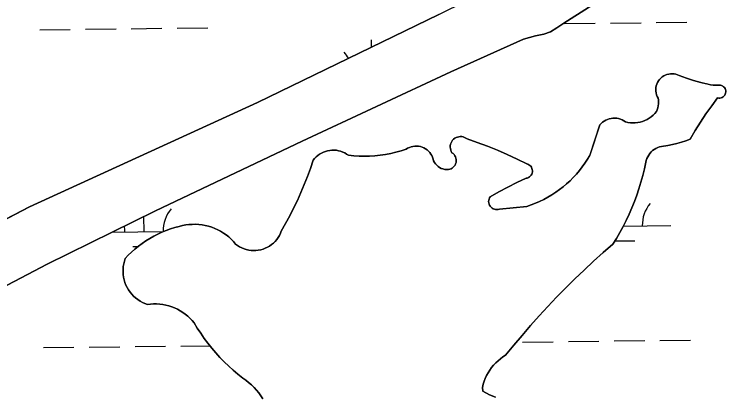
# Model space of a CAD drawing. Extents: x 3684037 to 3722149, y 433263 to 459021.
# Drawn here: x 3710631 to 3711390, y 455350 to 455749 of the extents above; entities that cross this region are included whole.
import ezdxf

# ---------------------------------------------------------------- set-up
doc = ezdxf.new("R2010")
doc.units = 0
doc.layers.add('V-TOPO-SHOR', color=7, linetype='Continuous')
doc.layers.add('V-WETL-SWMP', color=7, linetype='Continuous')

msp = doc.modelspace()

# ---------------------------------------------------------------- linework, layer by layer
at = {"layer": 'V-TOPO-SHOR'}
for points in [[(3710450.65, 455445.86), (3710646.39, 455547.98), (3710885.11, 455657.22), (3711075.21, 455749.22), (3711305.5, 455863.24), (3711424.28, 455922.96), (3711562.68, 455988.83), (3711691.26, 456050.98), (3711847.15, 456123.85), (3712055.27, 456230.92), (3712260.3, 456328.68), (3712465.79, 456428.98), (3712564.91, 456478.33), (3712595.69, 456494.52), (3712608.89, 456498.18), (3712615.71, 456499.8), (3712623.81, 456502.67), (3712628.5, 456504.32)], [(3710464.34, 455383.06), (3710664.73, 455488.13), (3710778.4, 455543.9), (3710932.02, 455616.58), (3711087.61, 455689.24), (3711163.68, 455723.25), (3711176.17, 455727.06), (3711185.1, 455728.65), (3711192.06, 455731.25), (3711198.47, 455735.28), (3711205.89, 455740.14), (3711231.83, 455756.66), (3711306.69, 455795.92), (3711362.41, 455819.57), (3711377.2, 455826.33), (3711445.08, 455861.57), (3711581.36, 455927.11), (3711741.84, 456006.64), (3711846.5, 456054.31), (3711942.35, 456098.27), (3712061.17, 456158.78), (3712226.93, 456241.64), (3712335.2, 456295.49), (3712625.58, 456434.53)], [(3711285.92, 455636.66), (3711288.41, 455637.37), (3711290.83, 455638.29), (3711293.17, 455639.4), (3711295.41, 455640.7), (3711297.54, 455642.18), (3711299.53, 455643.84), (3711301.38, 455645.66), (3711303.07, 455647.62), (3711303.89, 455649.54), (3711304.51, 455651.52), (3711304.94, 455653.56), (3711305.17, 455655.63), (3711305.21, 455657.72), (3711305.04, 455659.79), (3711304.67, 455661.85), (3711303.8, 455663.52), (3711303.12, 455665.28), (3711302.64, 455667.1), (3711302.38, 455668.97), (3711302.32, 455670.86), (3711302.47, 455672.74), (3711302.83, 455674.59), (3711303.41, 455676.39), (3711304.17, 455678.11), (3711305.13, 455679.74), (3711306.26, 455681.24), (3711307.55, 455682.62), (3711309, 455683.84), (3711310.56, 455684.88), (3711312.24, 455685.75), (3711314, 455686.42), (3711315.83, 455686.89), (3711317.7, 455687.16), (3711319.58, 455687.21), (3711321.46, 455687.04), (3711323.31, 455686.67), (3711325.11, 455686.1), (3711326.83, 455685.32), (3711334.28, 455682.69), (3711341.82, 455680.31), (3711349.43, 455678.2), (3711357.12, 455676.35), (3711359.73, 455675.73), (3711362.38, 455675.34), (3711365.06, 455675.16), (3711367.74, 455675.21), (3711368.94, 455675.29), (3711370.13, 455675.17), (3711371.28, 455674.83), (3711372.35, 455674.29), (3711373.32, 455673.58), (3711374.14, 455672.7), (3711374.79, 455671.69), (3711375.25, 455670.58), (3711375.51, 455669.41), (3711375.55, 455668.21), (3711375.39, 455667.03), (3711375.01, 455665.88), (3711374.44, 455664.83), (3711373.69, 455663.89), (3711372.79, 455663.1), (3711371.76, 455662.48), (3711370.64, 455662.06), (3711369.46, 455661.84), (3711368.26, 455661.84), (3711367.07, 455662.04), (3711360.85, 455653.71), (3711354.85, 455645.21), (3711349.06, 455636.56), (3711343.51, 455627.77), (3711338.19, 455618.83), (3711333.7, 455617.04), (3711329.13, 455615.49), (3711324.48, 455614.16), (3711319.78, 455613.06), (3711315.03, 455612.2), (3711310.24, 455611.57), (3711308.2, 455611.24), (3711306.21, 455610.71), (3711304.27, 455609.99), (3711302.41, 455609.09), (3711300.66, 455608.01), (3711299.01, 455606.77), (3711297.49, 455605.37), (3711296.12, 455603.83), (3711294.9, 455602.17), (3711293.85, 455600.39), (3711292.98, 455598.52), (3711292.29, 455596.57), (3711291.8, 455594.57), (3711290.32, 455587.57), (3711288.64, 455580.63)], [(3711090.48, 455618.7), (3711091.69, 455619.66), (3711093.03, 455620.44), (3711094.46, 455621.01), (3711095.96, 455621.39), (3711097.5, 455621.54), (3711099.04, 455621.47), (3711100.56, 455621.19), (3711102.02, 455620.69), (3711103.4, 455619.99), (3711104.67, 455619.11), (3711115.32, 455615.35), (3711125.89, 455611.36), (3711136.36, 455607.13), (3711146.73, 455602.66), (3711157.01, 455597.96), (3711167.17, 455593.03), (3711168.35, 455592.63), (3711169.46, 455592.04), (3711170.46, 455591.29), (3711171.32, 455590.39), (3711172.03, 455589.35), (3711172.56, 455588.22), (3711172.91, 455587.02), (3711173.05, 455585.77), (3711172.99, 455584.53), (3711172.74, 455583.3), (3711172.29, 455582.13), (3711171.65, 455581.05), (3711170.85, 455580.09), (3711169.91, 455579.27), (3711168.85, 455578.61), (3711167.69, 455578.13), (3711166.48, 455577.84), (3711156.88, 455573.36), (3711147.38, 455568.65), (3711138.01, 455563.71), (3711128.76, 455558.54), (3711128.08, 455557.39), (3711127.59, 455556.15), (3711127.3, 455554.85), (3711127.22, 455553.52), (3711127.34, 455552.2), (3711127.67, 455550.9), (3711128.2, 455549.68), (3711128.91, 455548.56), (3711129.79, 455547.56), (3711130.82, 455546.71), (3711131.97, 455546.03), (3711133.21, 455545.54), (3711134.51, 455545.25), (3711135.84, 455545.16), (3711137.16, 455545.29), (3711138.45, 455545.62), (3711167.14, 455548.45), (3711171.71, 455550), (3711176.21, 455551.74), (3711180.64, 455553.66), (3711184.99, 455555.77), (3711189.24, 455558.06), (3711193.39, 455560.52), (3711197.44, 455563.15), (3711201.37, 455565.95), (3711205.19, 455568.9), (3711208.88, 455572.02), (3711212.43, 455575.29), (3711215.85, 455578.7), (3711219.12, 455582.24), (3711222.25, 455585.93), (3711225.21, 455589.73), (3711228.02, 455593.67), (3711230.66, 455597.71), (3711233.13, 455601.85), (3711243.64, 455633.64), (3711244.98, 455635.12), (3711246.46, 455636.46), (3711248.07, 455637.64), (3711249.79, 455638.64), (3711251.61, 455639.47), (3711253.5, 455640.1), (3711255.45, 455640.54), (3711257.43, 455640.78), (3711259.42, 455640.81), (3711261.41, 455640.64), (3711263.37, 455640.27), (3711265.28, 455639.7), (3711267.12, 455638.93), (3711268.88, 455637.99), (3711270.52, 455636.87), (3711273.05, 455636.3), (3711275.62, 455635.94), (3711278.21, 455635.8), (3711280.8, 455635.88), (3711283.37, 455636.16), (3711285.92, 455636.66)], [(3710910, 455522.67), (3710914.52, 455530.51), (3710918.83, 455538.45), (3710922.95, 455546.5), (3710926.86, 455554.65), (3710930.57, 455562.9), (3710934.08, 455571.24), (3710937.37, 455579.66), (3710940.45, 455588.16), (3710943.31, 455596.73), (3710944.77, 455598.53), (3710946.38, 455600.19), (3710948.13, 455601.7), (3710950.01, 455603.05), (3710952, 455604.23), (3710954.09, 455605.23), (3710956.25, 455606.04), (3710958.48, 455606.66), (3710960.76, 455607.08), (3710963.06, 455607.29), (3710965.37, 455607.3), (3710967.68, 455607.11), (3710969.96, 455606.72), (3710972.19, 455606.12), (3710974.37, 455605.33), (3710976.46, 455604.35), (3710978.46, 455603.19), (3710980.35, 455601.86), (3710985.89, 455601.29), (3710991.45, 455600.94), (3710997.01, 455600.84), (3711002.57, 455600.96), (3711008.13, 455601.31), (3711013.66, 455601.89), (3711019.17, 455602.71), (3711024.64, 455603.75), (3711030.05, 455605.02), (3711035.42, 455606.51), (3711040.71, 455608.23), (3711042.38, 455609.24), (3711044.15, 455610.08), (3711046, 455610.73), (3711047.9, 455611.18), (3711049.84, 455611.42), (3711051.8, 455611.46), (3711053.75, 455611.3), (3711055.67, 455610.93), (3711057.54, 455610.36), (3711059.35, 455609.6), (3711061.06, 455608.65), (3711062.66, 455607.52), (3711064.14, 455606.24), (3711065.47, 455604.81), (3711066.65, 455603.24), (3711067.65, 455601.56), (3711068.47, 455599.79), (3711068.93, 455597.93), (3711069.61, 455596.15), (3711070.5, 455594.46), (3711071.6, 455592.89), (3711072.87, 455591.46), (3711074.3, 455590.2), (3711075.88, 455589.12), (3711077.57, 455588.24), (3711079.36, 455587.58), (3711081.22, 455587.13), (3711083.12, 455586.91), (3711085.03, 455586.92), (3711086.46, 455587.25), (3711087.82, 455587.78), (3711089.08, 455588.52), (3711090.22, 455589.44), (3711091.21, 455590.52), (3711092.02, 455591.73), (3711092.64, 455593.06), (3711093.05, 455594.46), (3711093.24, 455595.91), (3711093.22, 455597.37), (3711092.97, 455598.81), (3711092.51, 455600.2), (3711091.84, 455601.5), (3711090.99, 455602.69), (3711089.96, 455603.73), (3711088.79, 455604.61), (3711088.02, 455605.95), (3711087.45, 455607.38), (3711087.09, 455608.89), (3711086.94, 455610.42), (3711087.02, 455611.97), (3711087.31, 455613.49), (3711087.81, 455614.95), (3711088.52, 455616.32), (3711089.42, 455617.58), (3711090.48, 455618.7)], [(3711288.64, 455580.63), (3711286.76, 455573.73), (3711284.68, 455566.89), (3711282.4, 455560.12), (3711279.93, 455553.41), (3711277.26, 455546.78), (3711274.4, 455540.23), (3711271.35, 455533.76), (3711268.12, 455527.39), (3711264.7, 455521.11), (3711261.11, 455514.93), (3711257.33, 455508.87), (3711247.17, 455500.01), (3711237.14, 455490.99), (3711227.25, 455481.82), (3711217.5, 455472.5), (3711207.91, 455463.03), (3711198.45, 455453.4), (3711189.16, 455443.64), (3711180.01, 455433.73), (3711171.02, 455423.67), (3711162.19, 455413.48), (3711153.51, 455403.16), (3711145, 455392.7), (3711142.23, 455390.94), (3711139.57, 455389.02), (3711137.04, 455386.92), (3711134.65, 455384.67), (3711132.41, 455382.28), (3711130.33, 455379.74), (3711128.41, 455377.07), (3711126.67, 455374.29), (3711125.11, 455371.41), (3711123.73, 455368.43), (3711122.55, 455365.37), (3711121.57, 455362.23), (3711120.79, 455359.05), (3711121.17, 455355)], [(3710822.06, 455421), (3710818.68, 455426.51), (3710816.6, 455429), (3710814.36, 455431.34), (3710811.99, 455433.55), (3710809.48, 455435.6), (3710806.85, 455437.5), (3710804.11, 455439.23), (3710801.27, 455440.78), (3710798.33, 455442.16), (3710795.32, 455443.35), (3710792.24, 455444.35), (3710789.1, 455445.16), (3710785.92, 455445.77), (3710782.7, 455446.19), (3710779.47, 455446.4), (3710776.23, 455446.42), (3710772.99, 455446.23), (3710769.77, 455445.85), (3710767.11, 455446.81), (3710764.53, 455447.98), (3710762.05, 455449.35), (3710759.68, 455450.9), (3710757.44, 455452.63), (3710755.33, 455454.53), (3710753.38, 455456.58), (3710751.59, 455458.78), (3710749.98, 455461.11), (3710748.55, 455463.56), (3710747.31, 455466.11), (3710746.28, 455468.74), (3710745.45, 455471.45), (3710744.83, 455474.22), (3710744.42, 455477.02), (3710744.23, 455479.85), (3710744.26, 455482.68), (3710744.51, 455485.5), (3710744.98, 455488.3), (3710745.66, 455491.05), (3710746.54, 455493.74), (3710749.81, 455497.23), (3710753.23, 455500.57), (3710756.79, 455503.77), (3710760.48, 455506.8), (3710764.3, 455509.68), (3710768.24, 455512.39), (3710772.29, 455514.93), (3710776.46, 455517.29), (3710780.71, 455519.46), (3710785.06, 455521.46), (3710789.49, 455523.26), (3710793.99, 455524.87), (3710798.56, 455526.29), (3710803.18, 455527.51), (3710806.52, 455528.35), (3710809.91, 455529), (3710813.33, 455529.43), (3710816.76, 455529.65), (3710820.21, 455529.67), (3710823.65, 455529.47), (3710827.07, 455529.06), (3710830.46, 455528.44), (3710833.81, 455527.62), (3710837.1, 455526.59), (3710840.32, 455525.36), (3710843.46, 455523.94), (3710846.51, 455522.33), (3710849.45, 455520.54), (3710852.28, 455518.56), (3710854.98, 455516.42), (3710857.54, 455514.12), (3710859.96, 455511.66), (3710862.22, 455509.07), (3710864.25, 455507.53), (3710866.39, 455506.17), (3710868.64, 455505), (3710870.98, 455504.02), (3710873.4, 455503.25), (3710875.87, 455502.67), (3710878.38, 455502.31), (3710880.91, 455502.16), (3710883.45, 455502.22), (3710885.97, 455502.5), (3710888.46, 455502.99), (3710890.9, 455503.68), (3710893.27, 455504.58), (3710895.56, 455505.67), (3710897.75, 455506.96), (3710899.83, 455508.42), (3710901.77, 455510.05), (3710903.57, 455511.84), (3710905.21, 455513.78), (3710906.69, 455515.84), (3710907.98, 455518.02), (3710909.09, 455520.3), (3710910, 455522.67)], [(3710890.79, 455347.05), (3710888.71, 455350.24), (3710886.45, 455353.31), (3710884.02, 455356.25), (3710881.44, 455359.04), (3710878.7, 455361.69), (3710875.81, 455364.18), (3710872.79, 455366.51), (3710869.65, 455368.66), (3710864.61, 455372.7), (3710859.7, 455376.9), (3710854.92, 455381.26), (3710850.28, 455385.76), (3710845.78, 455390.4), (3710841.44, 455395.18), (3710837.24, 455400.1), (3710833.2, 455405.14), (3710829.32, 455410.31), (3710825.6, 455415.6), (3710822.06, 455421)], [(3711121.17, 455355), (3711128.17, 455351.37), (3711134.28, 455348.69)]]:
    msp.add_lwpolyline(points, dxfattribs=at)
at = {"layer": 'V-WETL-SWMP'}
for p, q in [((3711075.21, 455749.22), (3710885.11, 455657.22)), ((3711302.81, 455740.79), (3711334.81, 455741.16)), ((3710656.95, 455733.27), (3710688.95, 455733.64)), ((3710704.94, 455733.83), (3710736.94, 455734.2)), ((3710752.94, 455734.39), (3710784.94, 455734.76)), ((3710800.94, 455734.95), (3710832.94, 455735.32)), ((3711206.82, 455739.67), (3711238.82, 455740.04)), ((3711254.82, 455740.23), (3711286.81, 455740.6)), ((3711004.5, 455715), (3711004.41, 455722.57)), ((3710885.11, 455657.22), (3710646.39, 455547.98)), ((3710932.77, 455570.3), (3710933.69, 455570.31)), ((3710646.39, 455547.98), (3710450.65, 455445.86)), ((3710766.26, 455521.93), (3710766.07, 455537.85)), ((3711268.31, 455527.77), (3711318.13, 455528.35)), ((3710732.82, 455521.54), (3710786.8, 455522.17)), ((3710754.44, 455506.36), (3710760.02, 455506.42)), ((3711259.43, 455512.23), (3711280.31, 455512.48)), ((3711162.69, 455406.46), (3711194.69, 455406.83)), ((3711210.69, 455407.02), (3711242.69, 455407.39)), ((3711258.69, 455407.58), (3711290.68, 455407.95)), ((3711306.68, 455408.14), (3711338.68, 455408.51)), ((3710660.82, 455400.62), (3710692.82, 455400.99)), ((3710708.82, 455401.18), (3710740.81, 455401.55)), ((3710756.81, 455401.74), (3710788.81, 455402.11)), ((3710804.81, 455402.3), (3710835.2, 455402.65))]:
    msp.add_line(p, q, dxfattribs=at)
for points in [[(3712226.93, 456241.64), (3712061.17, 456158.78), (3711942.35, 456098.27), (3711846.5, 456054.31), (3711741.84, 456006.64), (3711581.36, 455927.11), (3711445.08, 455861.57), (3711377.2, 455826.33), (3711362.41, 455819.58), (3711306.69, 455795.92), (3711231.83, 455756.66), (3711205.89, 455740.14), (3711198.47, 455735.28), (3711192.06, 455731.26), (3711185.1, 455728.65), (3711176.17, 455727.06), (3711163.68, 455723.25), (3711087.61, 455689.24), (3710932.02, 455616.58), (3710778.4, 455543.9), (3710664.73, 455488.13), (3710464.34, 455383.06)], [(3711299.01, 455606.77), (3711300.65, 455608.01), (3711302.41, 455609.09), (3711304.27, 455609.99), (3711306.21, 455610.71), (3711308.2, 455611.24), (3711315.03, 455612.2), (3711319.78, 455613.06), (3711324.48, 455614.16), (3711329.12, 455615.49), (3711333.7, 455617.05), (3711338.19, 455618.83), (3711343.51, 455627.76), (3711349.07, 455636.56), (3711354.85, 455645.21), (3711360.85, 455653.71), (3711367.07, 455662.04), (3711368.26, 455661.84), (3711369.46, 455661.84), (3711370.64, 455662.06), (3711371.76, 455662.48), (3711372.79, 455663.1), (3711373.69, 455663.89), (3711374.44, 455664.83), (3711375.01, 455665.89), (3711375.39, 455667.02), (3711375.55, 455668.21), (3711375.51, 455669.41), (3711375.25, 455670.58), (3711374.79, 455671.69), (3711374.14, 455672.7), (3711373.32, 455673.58), (3711372.35, 455674.29), (3711371.28, 455674.83), (3711370.13, 455675.17), (3711368.94, 455675.29), (3711365.06, 455675.16), (3711362.38, 455675.34), (3711359.73, 455675.73), (3711349.43, 455678.2), (3711341.82, 455680.31), (3711334.28, 455682.69), (3711326.83, 455685.32), (3711325.11, 455686.1), (3711323.31, 455686.67), (3711321.46, 455687.04), (3711319.58, 455687.21), (3711317.7, 455687.15), (3711315.83, 455686.89), (3711314, 455686.42), (3711312.24, 455685.75), (3711310.56, 455684.88), (3711309, 455683.83), (3711307.56, 455682.62), (3711306.26, 455681.24), (3711305.13, 455679.74), (3711304.17, 455678.11), (3711303.4, 455676.39), (3711302.83, 455674.59), (3711302.47, 455672.74), (3711302.32, 455670.86), (3711302.38, 455668.97), (3711302.64, 455667.1), (3711303.12, 455665.28), (3711303.8, 455663.52), (3711304.67, 455661.85), (3711305.04, 455659.79), (3711305.21, 455657.72), (3711305.18, 455655.63), (3711304.94, 455653.56), (3711304.51, 455651.52), (3711303.89, 455649.54), (3711303.07, 455647.62), (3711301.38, 455645.66), (3711299.53, 455643.84), (3711297.54, 455642.18), (3711295.41, 455640.7), (3711293.17, 455639.4), (3711290.83, 455638.29), (3711288.41, 455637.37), (3711285.92, 455636.66), (3711283.37, 455636.16), (3711280.8, 455635.87), (3711278.21, 455635.8), (3711275.62, 455635.94), (3711273.05, 455636.3), (3711270.52, 455636.86), (3711268.88, 455637.99), (3711267.12, 455638.93), (3711265.28, 455639.7), (3711263.37, 455640.27), (3711261.41, 455640.64), (3711259.42, 455640.81), (3711257.43, 455640.78), (3711255.44, 455640.54), (3711253.5, 455640.1), (3711251.61, 455639.47), (3711249.79, 455638.64), (3711248.07, 455637.64), (3711246.46, 455636.46), (3711244.98, 455635.12)], [(3711244.98, 455635.12), (3711243.64, 455633.64), (3711233.12, 455601.86), (3711230.66, 455597.71), (3711228.02, 455593.67), (3711225.21, 455589.73), (3711222.25, 455585.93), (3711219.12, 455582.24), (3711215.85, 455578.69), (3711212.43, 455575.28), (3711208.88, 455572.02), (3711205.19, 455568.9), (3711201.37, 455565.95), (3711197.44, 455563.15), (3711193.39, 455560.52), (3711189.24, 455558.06), (3711184.98, 455555.77), (3711180.64, 455553.66), (3711176.21, 455551.74), (3711171.71, 455550), (3711167.14, 455548.45), (3711138.45, 455545.62), (3711137.16, 455545.29), (3711135.83, 455545.16), (3711134.51, 455545.25), (3711133.21, 455545.54), (3711131.97, 455546.03), (3711130.82, 455546.71), (3711129.79, 455547.56), (3711128.91, 455548.56), (3711128.2, 455549.68), (3711127.67, 455550.9), (3711127.34, 455552.2), (3711127.21, 455553.52), (3711127.3, 455554.85), (3711127.59, 455556.15), (3711128.08, 455557.39), (3711128.76, 455558.54), (3711138.01, 455563.71), (3711147.38, 455568.65), (3711156.87, 455573.36), (3711166.48, 455577.84), (3711167.69, 455578.13), (3711168.85, 455578.61), (3711169.91, 455579.27), (3711170.85, 455580.09), (3711171.65, 455581.05), (3711172.29, 455582.13), (3711172.74, 455583.3), (3711172.99, 455584.53), (3711173.05, 455585.78), (3711172.91, 455587.02), (3711172.56, 455588.22), (3711172.03, 455589.35), (3711171.32, 455590.39), (3711170.46, 455591.29), (3711169.46, 455592.04), (3711168.35, 455592.63), (3711167.17, 455593.03), (3711157, 455597.96), (3711146.73, 455602.66), (3711136.36, 455607.13), (3711125.89, 455611.36), (3711115.32, 455615.35), (3711104.67, 455619.11), (3711103.4, 455619.99), (3711102.02, 455620.69), (3711100.56, 455621.19), (3711099.04, 455621.47), (3711097.5, 455621.54), (3711095.96, 455621.39), (3711094.46, 455621.02), (3711093.03, 455620.44), (3711091.69, 455619.66), (3711090.48, 455618.7), (3711089.42, 455617.58), (3711088.52, 455616.32), (3711087.81, 455614.95), (3711087.31, 455613.48), (3711087.02, 455611.97), (3711086.94, 455610.42), (3711087.09, 455608.89), (3711087.45, 455607.38), (3711088.02, 455605.95), (3711088.79, 455604.61), (3711089.96, 455603.73), (3711090.99, 455602.69), (3711091.84, 455601.5), (3711092.51, 455600.2), (3711092.97, 455598.81), (3711093.22, 455597.37), (3711093.24, 455595.91), (3711093.05, 455594.46), (3711092.64, 455593.06), (3711092.02, 455591.73), (3711091.21, 455590.52), (3711090.22, 455589.44), (3711089.08, 455588.52), (3711087.82, 455587.78), (3711086.46, 455587.25), (3711085.03, 455586.92)], [(3711085.03, 455586.92), (3711083.12, 455586.91), (3711081.22, 455587.13), (3711079.37, 455587.58), (3711077.58, 455588.24), (3711075.88, 455589.12), (3711074.3, 455590.2), (3711072.87, 455591.46), (3711071.6, 455592.89), (3711070.5, 455594.46), (3711069.61, 455596.15), (3711068.93, 455597.93), (3711068.47, 455599.79), (3711067.65, 455601.56), (3711066.65, 455603.24), (3711065.47, 455604.81), (3711064.14, 455606.24), (3711062.66, 455607.53), (3711061.06, 455608.65), (3711059.35, 455609.6), (3711057.54, 455610.36), (3711055.67, 455610.93), (3711053.75, 455611.3), (3711051.8, 455611.46), (3711049.84, 455611.42), (3711047.9, 455611.17), (3711046, 455610.73), (3711044.15, 455610.08), (3711042.38, 455609.24), (3711040.71, 455608.23), (3711035.42, 455606.51), (3711030.06, 455605.02), (3711024.64, 455603.75), (3711019.17, 455602.71), (3711013.66, 455601.89), (3711008.13, 455601.31), (3711002.57, 455600.96), (3710997.01, 455600.84), (3710991.45, 455600.95), (3710985.89, 455601.29), (3710980.35, 455601.86), (3710978.46, 455603.19), (3710976.46, 455604.35), (3710974.37, 455605.33), (3710972.19, 455606.12), (3710969.96, 455606.72), (3710967.68, 455607.11), (3710965.37, 455607.3), (3710963.06, 455607.29), (3710960.76, 455607.08), (3710958.48, 455606.66), (3710956.25, 455606.04), (3710954.09, 455605.23), (3710952, 455604.23), (3710950.01, 455603.05), (3710948.13, 455601.7), (3710946.38, 455600.19), (3710944.77, 455598.53), (3710943.31, 455596.73), (3710940.45, 455588.16), (3710937.37, 455579.66), (3710934.08, 455571.24), (3710930.57, 455562.9), (3710926.86, 455554.65), (3710922.95, 455546.5), (3710918.83, 455538.45), (3710914.52, 455530.51), (3710910, 455522.67), (3710909.09, 455520.3), (3710907.98, 455518.02), (3710906.69, 455515.84), (3710905.21, 455513.77), (3710903.57, 455511.84), (3710901.77, 455510.05), (3710899.83, 455508.42), (3710897.75, 455506.96), (3710895.56, 455505.68), (3710893.27, 455504.58), (3710890.9, 455503.68), (3710888.46, 455502.99), (3710885.97, 455502.5), (3710883.45, 455502.23), (3710880.91, 455502.16), (3710878.38, 455502.31), (3710875.87, 455502.67), (3710873.4, 455503.25), (3710870.98, 455504.03), (3710868.64, 455505), (3710866.39, 455506.17), (3710864.25, 455507.53), (3710862.22, 455509.06), (3710859.96, 455511.66), (3710857.54, 455514.12), (3710854.98, 455516.42), (3710852.28, 455518.56), (3710849.45, 455520.54), (3710846.51, 455522.33), (3710843.46, 455523.94), (3710840.32, 455525.36), (3710837.1, 455526.59), (3710833.81, 455527.62)], [(3711134.28, 455348.69), (3711128.17, 455351.37), (3711121.17, 455355), (3711120.79, 455359.05), (3711121.57, 455362.24), (3711122.55, 455365.37), (3711123.73, 455368.43), (3711125.11, 455371.41), (3711126.67, 455374.29), (3711128.41, 455377.07), (3711130.33, 455379.74), (3711132.41, 455382.27), (3711134.65, 455384.67), (3711137.04, 455386.92), (3711139.57, 455389.02), (3711142.23, 455390.94), (3711145, 455392.7), (3711153.51, 455403.16), (3711162.19, 455413.48), (3711171.02, 455423.67), (3711180.01, 455433.73), (3711189.16, 455443.64), (3711198.45, 455453.4), (3711207.9, 455463.03), (3711217.5, 455472.5), (3711227.25, 455481.82), (3711237.14, 455490.99), (3711247.16, 455500.01), (3711257.33, 455508.86), (3711261.11, 455514.93), (3711264.7, 455521.11), (3711268.12, 455527.39), (3711271.35, 455533.76), (3711274.4, 455540.23), (3711277.26, 455546.78), (3711279.92, 455553.41), (3711282.4, 455560.12), (3711284.68, 455566.89), (3711286.76, 455573.73), (3711288.64, 455580.62), (3711290.32, 455587.57), (3711291.8, 455594.57), (3711292.29, 455596.57), (3711292.98, 455598.52), (3711293.85, 455600.39), (3711294.9, 455602.16), (3711296.12, 455603.83), (3711297.49, 455605.37), (3711299.01, 455606.77)], [(3710833.81, 455527.62), (3710830.46, 455528.44), (3710827.07, 455529.06), (3710823.65, 455529.47), (3710820.21, 455529.67), (3710816.76, 455529.65), (3710813.32, 455529.43), (3710809.91, 455529), (3710806.52, 455528.35), (3710803.18, 455527.5), (3710798.55, 455526.29), (3710793.99, 455524.87), (3710789.48, 455523.26), (3710785.06, 455521.46), (3710780.71, 455519.46), (3710776.45, 455517.29), (3710772.29, 455514.92), (3710768.24, 455512.39), (3710764.3, 455509.68), (3710760.48, 455506.8), (3710756.79, 455503.77), (3710753.23, 455500.57), (3710749.81, 455497.23), (3710746.54, 455493.74), (3710745.66, 455491.05), (3710744.98, 455488.3), (3710744.51, 455485.5), (3710744.27, 455482.68), (3710744.23, 455479.85), (3710744.42, 455477.02), (3710744.83, 455474.22), (3710745.45, 455471.45), (3710746.28, 455468.74), (3710747.31, 455466.11), (3710748.55, 455463.56), (3710749.98, 455461.11), (3710751.59, 455458.78), (3710753.38, 455456.58), (3710755.33, 455454.53), (3710757.44, 455452.63), (3710759.68, 455450.9), (3710762.05, 455449.35), (3710764.53, 455447.98), (3710767.11, 455446.81), (3710769.77, 455445.84), (3710772.99, 455446.23), (3710776.23, 455446.42), (3710779.47, 455446.4), (3710782.7, 455446.19), (3710785.92, 455445.77), (3710789.1, 455445.16), (3710792.24, 455444.35), (3710795.32, 455443.35), (3710798.33, 455442.16), (3710801.27, 455440.78), (3710804.11, 455439.23), (3710806.85, 455437.5), (3710809.48, 455435.6), (3710811.99, 455433.55), (3710814.36, 455431.34), (3710816.6, 455428.99), (3710818.68, 455426.51), (3710822.06, 455421), (3710825.6, 455415.6), (3710829.32, 455410.31), (3710833.2, 455405.14), (3710837.24, 455400.1), (3710841.44, 455395.18), (3710845.78, 455390.4), (3710850.28, 455385.76), (3710854.92, 455381.26), (3710859.7, 455376.9), (3710864.61, 455372.7), (3710869.65, 455368.66), (3710872.79, 455366.51), (3710875.81, 455364.18), (3710878.7, 455361.69), (3710881.44, 455359.04), (3710884.02, 455356.25), (3710886.45, 455353.31), (3710888.71, 455350.24), (3710890.79, 455347.05)]]:
    msp.add_lwpolyline(points, dxfattribs=at)
for centre, start, end in [((3710949.59, 455686.41), 28.77825, 41.43853), ((3711323.37, 455528.88), 139.89486, 181.43852), ((3710821.49, 455523.04), 139.89486, 181.43852), ((3710711.01, 455521.76), 359.89487, 9.98068)]:
    msp.add_arc(centre, 35.25, start, end, dxfattribs=at)

doc.saveas('drawing.dxf')
